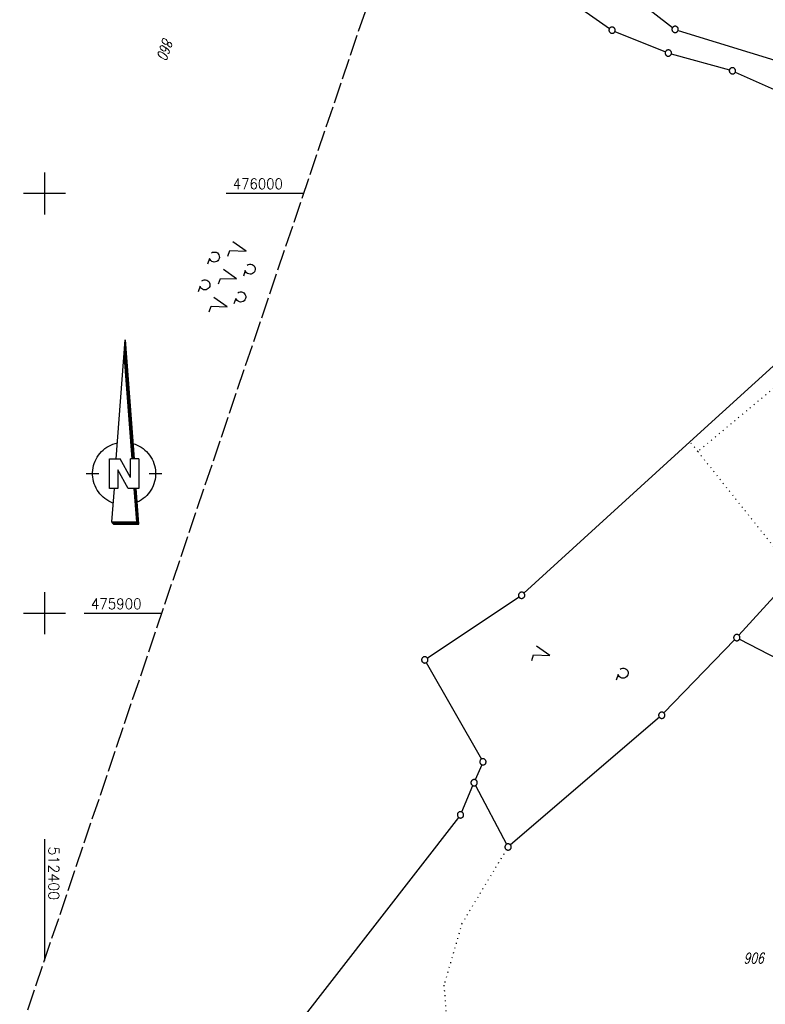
# Model space of a CAD drawing. Extents: x 510526 to 513920, y 467229 to 478797.
# Tile 364 of 467: x 512394 to 512572, y 475807 to 476041. Entities that reach past the tile are written whole.
import ezdxf

# ---------------------------------------------------------------- set-up
doc = ezdxf.new("R2010")
doc.units = 0
doc.header["$LTSCALE"] = 10
doc.header["$MEASUREMENT"] = 0
for name, pattern in [('LT00', [0]), ('LT14', [0.6, 0.5, -0.1]), ('PUNKTX2_STR', [0.6, 0.1, -0.5])]:
    doc.linetypes.add(name, pattern=pattern)
doc.layers.get('0').update_dxf_attribs({"linetype": 'LT00'})
doc.layers.add('-BLATT_89-RAND', color=7, linetype='LT14', plot=False)
for name, color, linetype in [('1401', 7, 'Continuous'), ('DFK_FLUR_NR', 250, 'LT00'), ('DFK_GZPKT', 250, 'LT00'), ('DFK_KATASTER', 250, 'LT00'), ('DFK_NUTZUNG', 250, 'LT00'), ('DFK_NUTZUNGSGRENZE', 70, 'PUNKTX2_STR'), ('V89_RASTER', 250, 'LT00')]:
    doc.layers.add(name, color=color, linetype=linetype)
doc.styles.get("Standard").update_dxf_attribs({"font": 'romans.shx'})

# ---------------------------------------------------------------- blocks, each defined once
blk = doc.blocks.new('SYMB7200')
at = {"color": 0, "linetype": 'ByBlock'}
for p, q in [((-0.255, 0.315), (-0.115, 0.315)), ((0.445, 0.315), (0.585, 0.315)), ((0, 0.185), (-0.11, -0.185)), ((0.7, 0.185), (0.59, -0.185)), ((-0.255, -0.585), (-0.115, -0.585)), ((0.445, -0.585), (0.585, -0.585))]:
    blk.add_line(p, q, dxfattribs=at)
for points in [[(-0.393816, 0.316692), (-0.416239, 0.337055), (-0.432849, 0.362384), (-0.442589, 0.391064), (-0.444836, 0.42127), (-0.439449, 0.451077), (-0.426769, 0.478585), (-0.407606, 0.502042), (-0.38318, 0.519953), (-0.355047, 0.531177), (-0.325, 0.535), (-0.294953, 0.531177), (-0.26682, 0.519953), (-0.242394, 0.502042), (-0.223231, 0.478585), (-0.210551, 0.451077), (-0.205164, 0.42127), (-0.207411, 0.391064), (-0.21715, 0.362383), (-0.233761, 0.337055), (-0.256184, 0.316692)], [(0.306184, 0.316692), (0.283761, 0.337055), (0.267151, 0.362383), (0.257411, 0.391064), (0.255164, 0.42127), (0.260551, 0.451077), (0.273231, 0.478585), (0.292394, 0.502042), (0.31682, 0.519953), (0.344953, 0.531177), (0.375, 0.535), (0.405047, 0.531177), (0.43318, 0.519953), (0.457606, 0.502041), (0.476769, 0.478585), (0.489449, 0.451077), (0.494836, 0.42127), (0.492589, 0.391064), (0.48285, 0.362383), (0.466239, 0.337055), (0.443816, 0.316692)], [(-0.45, -0.185), (-0.59, -0.185), (-0.7, 0.185), (-0.81, -0.185)], [(0.25, -0.185), (0.11, -0.185), (0, 0.185)], [(0.95, -0.185), (0.81, -0.185), (0.7, 0.185)], [(-0.393815, -0.583308), (-0.416239, -0.562945), (-0.432849, -0.537616), (-0.442589, -0.508936), (-0.444836, -0.47873), (-0.439448, -0.448923), (-0.426769, -0.421415), (-0.407606, -0.397958), (-0.38318, -0.380047), (-0.355047, -0.368823), (-0.325, -0.365), (-0.294953, -0.368823), (-0.26682, -0.380047), (-0.242394, -0.397959), (-0.223231, -0.421415), (-0.210551, -0.448923), (-0.205164, -0.47873), (-0.207411, -0.508936), (-0.217151, -0.537617), (-0.233761, -0.562945), (-0.256184, -0.583308)], [(0.306185, -0.583308), (0.283761, -0.562945), (0.267151, -0.537616), (0.257411, -0.508936), (0.255164, -0.47873), (0.260552, -0.448923), (0.273231, -0.421415), (0.292394, -0.397958), (0.31682, -0.380047), (0.344953, -0.368823), (0.375, -0.365), (0.405047, -0.368823), (0.43318, -0.380047), (0.457606, -0.397959), (0.476769, -0.421415), (0.489449, -0.448923), (0.494836, -0.47873), (0.492589, -0.508936), (0.482849, -0.537617), (0.466239, -0.562945), (0.443815, -0.583308)]]:
    blk.add_lwpolyline(points, dxfattribs=at)
blk = doc.blocks.new('SYMB7222')
at = {"color": 0, "linetype": 'ByBlock'}
blk.add_line((0, 0.185), (-0.11, -0.185), dxfattribs=at)
blk.add_lwpolyline([(0.25, -0.185), (0.11, -0.185), (0, 0.185)], dxfattribs=at)
blk = doc.blocks.new('SYMB7212')
at = {"color": 0, "linetype": 'ByBlock'}
blk.add_line((0.07, -0.1), (0.21, -0.1), dxfattribs=at)
for points in [[(-0.119836, 0.00627), (-0.114449, 0.036077), (-0.101769, 0.063585), (-0.082606, 0.087042), (-0.05818, 0.104953), (-0.030047, 0.116177), (0, 0.12)], [(-0.068816, -0.098308), (-0.091239, -0.077945), (-0.107849, -0.052617), (-0.117589, -0.023936), (-0.119836, 0.00627)], [(0, 0.12), (0.030047, 0.116177), (0.05818, 0.104953), (0.082606, 0.087041), (0.101769, 0.063585), (0.114449, 0.036077), (0.119836, 0.00627)], [(0.119836, 0.00627), (0.117589, -0.023936), (0.107849, -0.052617), (0.091239, -0.077945), (0.068816, -0.098308)]]:
    blk.add_lwpolyline(points, dxfattribs=at)
blk = doc.blocks.new('SYMB1401')
at = {"layer": '1401'}
for p, q in [((-2.1, -28.35), (0, 0)), ((0, 0), (2.15, -28.35)), ((1.85, -28.35), (-0.15, -2.01)), ((1.9, -28.35), (-0.12, -1.68)), ((1.95, -28.35), (-0.1, -1.34)), ((2, -28.35), (-0.07, -1.01)), ((2.05, -28.35), (-0.05, -0.67)), ((2.1, -28.35), (-0.02, -0.34)), ((1.65, -28.35), (-0.25, -3.35)), ((1.7, -28.35), (-0.22, -3.01)), ((1.75, -28.35), (-0.2, -2.68)), ((1.8, -28.35), (-0.17, -2.34)), ((-3.75, -35.35), (-3.75, -28.35)), ((-3.75, -28.35), (-1.2, -28.35)), ((1.25, -32.8), (-1.2, -28.35)), ((1.25, -32.8), (1.25, -28.35)), ((3.25, -28.35), (1.25, -28.35)), ((3.25, -28.35), (3.25, -35.35)), ((-9.25, -31.85), (-6.25, -31.85)), ((0.7, -35.35), (-1.75, -30.9)), ((-1.75, -30.9), (-1.75, -35.35)), ((5.75, -31.85), (8.75, -31.85)), ((-1.75, -35.35), (-3.75, -35.35)), ((-2.65, -35.35), (-3.25, -43.35)), ((3.25, -35.35), (0.7, -35.35)), ((2.75, -43.35), (2.15, -35.35)), ((2.8, -43.4), (2.2, -35.35)), ((3.3, -43.85), (2.65, -35.35)), ((-3.25, -43.35), (2.75, -43.35)), ((-3.2, -43.4), (2.8, -43.4))]:
    blk.add_line(p, q, dxfattribs=at)
for points in [[(-7.74, -32.11), (-7.75, -31.56), (-7.7, -31.01), (-7.62, -30.47), (-7.51, -29.93), (-7.35, -29.4), (-7.15, -28.89), (-6.92, -28.39), (-6.65, -27.91), (-6.34, -27.45), (-6.01, -27.02), (-5.64, -26.61), (-5.24, -26.23), (-4.82, -25.88), (-4.37, -25.56), (-3.9, -25.28), (-3.41, -25.03), (-2.9, -24.81), (-2.38, -24.64), (-1.85, -24.5)], [(1.85, -24.65), (2.37, -24.82), (2.88, -25.03), (3.37, -25.28), (3.85, -25.57), (4.3, -25.88), (4.72, -26.23), (5.12, -26.61), (5.49, -27.02), (5.83, -27.45), (6.13, -27.91), (6.41, -28.39), (6.64, -28.89), (6.84, -29.4), (7, -29.93), (7.12, -30.47), (7.2, -31.01), (7.24, -31.56), (7.25, -32.11)], [(-2.9, -38.85), (-3.41, -38.64), (-3.9, -38.39), (-4.37, -38.1), (-4.81, -37.78), (-5.24, -37.43), (-5.64, -37.05), (-6, -36.64), (-6.34, -36.21), (-6.64, -35.75), (-6.91, -35.27), (-7.15, -34.78), (-7.35, -34.26), (-7.5, -33.74), (-7.62, -33.2), (-7.7, -32.66), (-7.74, -32.11)], [(7.25, -32.11), (7.21, -32.66), (7.13, -33.21), (7.01, -33.74), (6.85, -34.27), (6.65, -34.78), (6.42, -35.28), (6.15, -35.76), (5.84, -36.22), (5.5, -36.66), (5.13, -37.07), (4.74, -37.45), (4.31, -37.8), (3.86, -38.12), (3.39, -38.4), (2.9, -38.65)], [(-3.15, -43.45), (2.85, -43.45), (2.25, -35.35)], [(-3.1, -43.5), (2.9, -43.5), (2.3, -35.35)], [(-3.05, -43.55), (2.95, -43.55), (2.35, -35.35)], [(-3, -43.6), (3, -43.6), (2.4, -35.35)], [(-2.95, -43.65), (3.05, -43.65), (2.45, -35.35)], [(-2.9, -43.7), (3.1, -43.7), (2.5, -35.35)], [(-2.85, -43.75), (3.15, -43.75), (2.55, -35.35)], [(-2.8, -43.8), (3.2, -43.8), (2.6, -35.35)], [(-2.78, -43.82), (3.25, -43.82), (2.62, -35.35)], [(-3.25, -43.35), (-2.75, -43.85), (3.3, -43.85)]]:
    blk.add_lwpolyline(points, dxfattribs=at)
blk = doc.blocks.new('SYMB7010')
at = {"color": 0, "linetype": 'ByBlock'}
for points in [[(-0.031408, 0.499213), (-0.093728, 0.49134), (-0.15457, 0.475719), (-0.212975, 0.452595), (-0.268021, 0.422333), (-0.31884, 0.385411), (-0.36463, 0.342411), (-0.40467, 0.29401), (-0.438329, 0.240973), (-0.465074, 0.184136), (-0.484486, 0.124395), (-0.496256, 0.062692), (-0.5002, 0)], [(-0.5002, 0), (-0.496256, -0.062692), (-0.484486, -0.124395), (-0.465075, -0.184136), (-0.438329, -0.240973), (-0.404671, -0.29401), (-0.36463, -0.342411), (-0.31884, -0.385411), (-0.268021, -0.422333), (-0.212975, -0.452595), (-0.154571, -0.475719), (-0.093728, -0.49134), (-0.031408, -0.499213), (0.031408, -0.499213)], [(0.5002, 0), (0.496256, 0.062692), (0.484485, 0.124395), (0.465074, 0.184136), (0.438329, 0.240973), (0.40467, 0.29401), (0.36463, 0.342411), (0.31884, 0.385411), (0.268021, 0.422333), (0.212975, 0.452595), (0.15457, 0.475719), (0.093728, 0.49134), (0.031408, 0.499213), (-0.031408, 0.499213)], [(0.031408, -0.499213), (0.093728, -0.491341), (0.15457, -0.475719), (0.212975, -0.452595), (0.268021, -0.422333), (0.31884, -0.385411), (0.36463, -0.342411), (0.404671, -0.294011), (0.438329, -0.240974), (0.465075, -0.184136), (0.484486, -0.124395), (0.496256, -0.062692), (0.500201, 0)]]:
    blk.add_lwpolyline(points, dxfattribs=at)

msp = doc.modelspace()

# ---------------------------------------------------------------- linework, layer by layer
at = {"layer": '-BLATT_89-RAND'}
msp.add_lwpolyline([(512293.56, 476398.61), (511997.32, 475522.33), (512269.2, 475430.42), (512565.44, 476306.7), (512293.56, 476398.61)], dxfattribs=at)
at = {"layer": 'DFK_KATASTER'}
for p, q in [((512524.23, 476059.18), (512549.58, 476039.5)), ((512519.04, 476050.11), (512534.55, 476039.29)), ((512535.85, 476038.58), (512547.86, 476033.7)), ((512550.89, 476038.82), (512578.89, 476030.18)), ((512549.27, 476033.22), (512563.1, 476029.38)), ((512564.51, 476028.87), (512575.93, 476023.79)), ((512579.75, 475964.59), (512553.71, 475940.85)), ((512514.18, 475904.8), (512553.71, 475940.85)), ((512578.22, 475908.95), (512565.36, 475894.77)), ((512513.01, 475903.87), (512491.18, 475889.33)), ((512547.51, 475876.26), (512564.34, 475893.67)), ((512565.53, 475893.86), (512583.25, 475884.62)), ((512490.93, 475888.26), (512504.04, 475865.28)), ((512546.42, 475875.23), (512510.97, 475844.84)), ((512504.12, 475863.94), (512502.6, 475860.35)), ((512499.36, 475852.69), (512502.02, 475858.97)), ((512502.66, 475859), (512510.05, 475845.01)), ((512498.61, 475851.41), (512453.76, 475793.68))]:
    msp.add_line(p, q, dxfattribs=at)
at = {"layer": 'DFK_NUTZUNGSGRENZE', "ltscale": 0.2}
for p, q in [((512582.87, 475961.3), (512555.58, 475938.51)), ((512555.58, 475938.51), (512553.71, 475940.85)), ((512555.58, 475938.51), (512578.25, 475910.1)), ((512510.01, 475843.71), (512499.4, 475826.12)), ((512499.4, 475826.12), (512495.12, 475811.42)), ((512495.12, 475811.42), (512496.01, 475799.95))]:
    msp.add_line(p, q, dxfattribs=at)
at = {"layer": 'V89_RASTER'}
for p, q in [((512400, 476005), (512400, 475995)), ((512405, 476000), (512395, 476000)), ((512461.76, 476000), (512443.26, 476000)), ((512400, 475905), (512400, 475895)), ((512395, 475900), (512405, 475900)), ((512409.45, 475900), (512427.95, 475900)), ((512400, 475846.18), (512400, 475817.32))]:
    msp.add_line(p, q, dxfattribs=at)

# ---------------------------------------------------------------- block references
at = {"layer": '1401'}
msp.add_blockref('SYMB1401', (512419.21, 475965.1), dxfattribs=at)
at = {"layer": 'DFK_GZPKT', "xscale": 1.499999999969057, "yscale": 1.5, "zscale": 1.5, "rotation": 251.2881100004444}
for p in [(512535.16, 476038.86), (512550.17, 476039.04), (512548.55, 476033.42), (512563.82, 476029.18), (512513.63, 475904.29), (512564.86, 475894.21), (512490.56, 475888.91), (512546.99, 475875.72), (512504.41, 475864.63), (512502.31, 475859.66), (512499.07, 475852), (512510.4, 475844.35)]:
    msp.add_blockref('SYMB7010', p, dxfattribs=at)
at = {"layer": 'DFK_NUTZUNG', "xscale": 10, "yscale": 10, "zscale": 10, "rotation": 251.28826}
for name, p in [('SYMB7200', (512444.01, 475980.21)), ('SYMB7222', (512518.57, 475890.54)), ('SYMB7212', (512537.79, 475885.74))]:
    msp.add_blockref(name, p, dxfattribs=at)

# ---------------------------------------------------------------- texts
at = {"layer": 'DFK_FLUR_NR', "oblique": 13.754, "width": 0.75}
for s, rotation, p in [('860', 251.3214, (512428.35, 476037.29)), ('906', -0.0003, (512566.47, 475816.64))]:
    msp.add_text(s, height=2.5, rotation=rotation, dxfattribs=at).set_placement(p)
at = {"layer": 'V89_RASTER'}
for s, rotation, width, p in [(' 476000', 359.9996, 0.928, (512443.26, 476001)), (' 475900', 359.9996, 0.938, (512409.45, 475901)), (' 512400', 269.9996, 0.994, (512401, 475846.18))]:
    msp.add_text(s, height=2.5, rotation=rotation, dxfattribs=dict(at, width=width)).set_placement(p)

doc.saveas('drawing.dxf')
